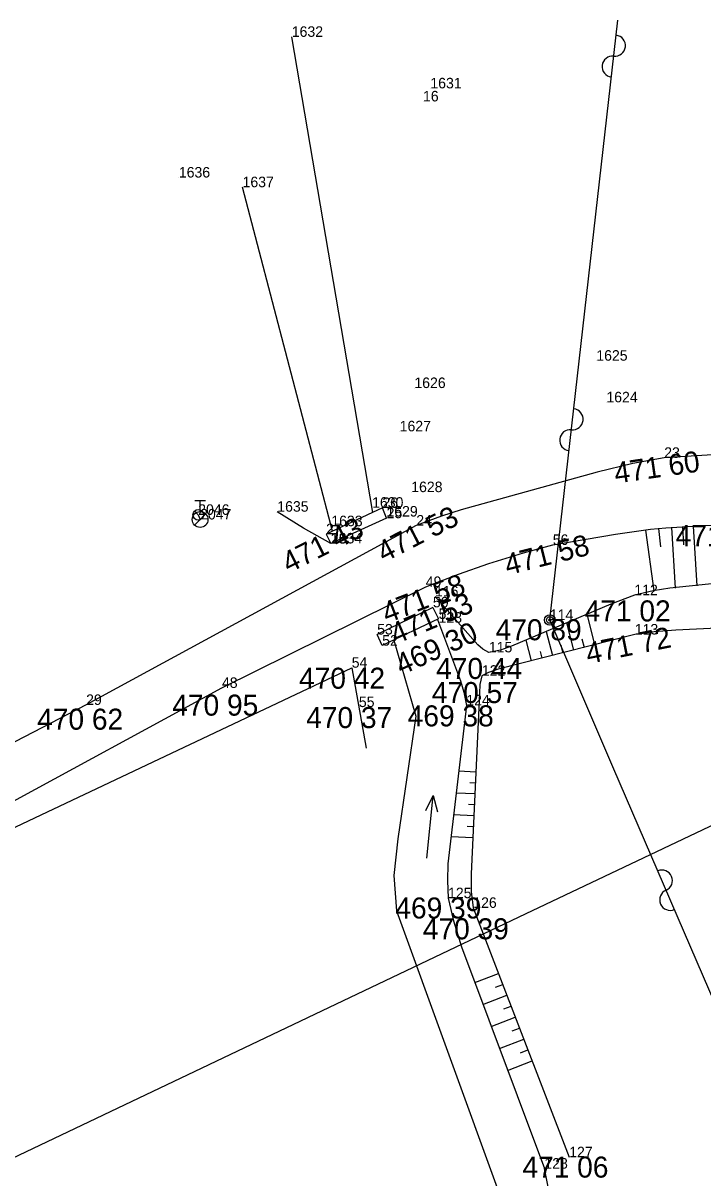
# Model space of a CAD drawing. Extents: x -559180 to -551373, y -1076947 to -1072071.
# Drawn here: x -553635.9 to -553603.5, y -1075805.1 to -1075750.1 of the extents above; entities that cross this region are included whole.
import ezdxf

# ---------------------------------------------------------------- set-up
doc = ezdxf.new("R2010")
doc.units = 0
for name, color, linetype in [('12_PLOTY', 7, 'Continuous'), ('17_KOMUNIKACE', 7, 'Continuous'), ('18_POLOHOPIS', 7, 'Continuous'), ('1_VODA_ZN', 7, 'Continuous'), ('20_EL_ZN', 7, 'Continuous'), ('26_SRAFY', 7, 'Continuous'), ('27_HRANA_PATA', 7, 'Continuous'), ('28_VODA', 7, 'Continuous'), ('2_VODOVOD', 7, 'Continuous'), ('30_SDEL_ZN', 7, 'Continuous'), ('31_SDELOVACI', 7, 'Continuous'), ('32', 7, 'Continuous'), ('3_BODY', 7, 'Continuous'), ('6_VYSKY', 7, 'Continuous'), ('NNnadzemní', 7, 'Continuous')]:
    doc.layers.add(name, color=color, linetype=linetype)

# ---------------------------------------------------------------- blocks, each defined once
blk = doc.blocks.new('POINT_DISPLAY')
blk.add_line((0, 0), (0, 0))
blk = doc.blocks.new('SV')
at = {"layer": '1_VODA_ZN'}
blk.add_circle((0, 0), 0.25, dxfattribs=at)
blk = doc.blocks.new('HYP')
at = {"layer": '1_VODA_ZN'}
for p, q in [((-0.25, 0.9), (0.25, 0.9)), ((0, 0.375), (0, 0.9)), ((-0.265, -0.265), (0.265, 0.265))]:
    blk.add_line(p, q, dxfattribs=at)
blk.add_circle((0, 0), 0.375, dxfattribs=at)
blk = doc.blocks.new('SLDP')
at = {"layer": '20_EL_ZN'}
for radius in [0.25, 0.158, 0.05]:
    blk.add_circle((0, 0), radius, dxfattribs=at)
blk = doc.blocks.new('VOTOK')
at = {"layer": '28_VODA'}
for p, q in [((-3, 0), (0, 0)), ((-0.75, 0.281), (0, 0)), ((0, 0), (-0.75, -0.281))]:
    blk.add_line(p, q, dxfattribs=at)
blk = doc.blocks.new('SDEN')
at = {"layer": '30_SDEL_ZN'}
for centre, start, end in [((0.5, 0), 359.9999, 179.9999), ((1.5, 0), 179.9999, 359.9999)]:
    blk.add_arc(centre, 0.5, start, end, dxfattribs=at)

msp = doc.modelspace()

# ---------------------------------------------------------------- linework, layer by layer
at = {"layer": '12_PLOTY'}
for p, q in [((-553653.77, -1075796.69), (-553620.23, -1075780.8)), ((-553620.23, -1075780.8), (-553619.536, -1075784.618))]:
    msp.add_line(p, q, dxfattribs=at)
at = {"layer": '17_KOMUNIKACE'}
for p, q in [((-553596.5, -1075770.27), (-553605.37, -1075770.82)), ((-553617.16, -1075774.04), (-553632.86, -1075782.57)), ((-553626.4, -1075781.76), (-553616.71, -1075776.96)), ((-553639.14, -1075788.68), (-553626.4, -1075781.76)), ((-553632.86, -1075782.57), (-553642.19, -1075787.4))]:
    msp.add_line(p, q, dxfattribs=at)
for points in [[(-553605.37, -1075770.82), (-553606.86, -1075771.092), (-553608.565, -1075771.501), (-553615.022, -1075773.296), (-553615.963, -1075773.599), (-553617.16, -1075774.04)], [(-553610.67, -1075774.96), (-553609.089, -1075774.681), (-553607.686, -1075774.45), (-553606.016, -1075774.219), (-553605.287, -1075774.149), (-553603.494, -1075774.041), (-553602.32, -1075774.02)], [(-553616.71, -1075776.96), (-553615.156, -1075776.352), (-553613.707, -1075775.839), (-553612.065, -1075775.339), (-553610.67, -1075774.96)]]:
    msp.add_lwpolyline(points, dxfattribs=at)
at = {"layer": '18_POLOHOPIS'}
for p, q in [((-553618.77, -1075773.2), (-553621.45, -1075774.45)), ((-553618.57, -1075773.69), (-553618.77, -1075773.2)), ((-553618.57, -1075773.69), (-553621.22, -1075774.9)), ((-553621.45, -1075774.45), (-553621.22, -1075774.9)), ((-553616.37, -1075777.93), (-553619.02, -1075779.22)), ((-553616.37, -1075777.93), (-553616.1, -1075778.48)), ((-553616.1, -1075778.48), (-553618.78, -1075779.75)), ((-553618.78, -1075779.75), (-553619.02, -1075779.22))]:
    msp.add_line(p, q, dxfattribs=at)
at = {"layer": '26_SRAFY'}
for p, q in [((-553605.852, -1075777.142), (-553606.251, -1075774.252)), ((-553605.536, -1075775.051), (-553605.619, -1075774.181)), ((-553604.83, -1075777.021), (-553605.004, -1075774.132)), ((-553604.439, -1075774.959), (-553604.491, -1075774.101)), ((-553603.808, -1075776.901), (-553603.978, -1075774.07)), ((-553609.045, -1075778.253), (-553608.678, -1075779.703)), ((-553610.012, -1075778.665), (-553609.684, -1075779.958)), ((-553610.978, -1075779.077), (-553610.69, -1075780.213)), ((-553611.945, -1075779.488), (-553611.697, -1075780.468)), ((-553610.28, -1075779.721), (-553610.187, -1075780.086)), ((-553609.285, -1075779.419), (-553609.181, -1075779.831)), ((-553611.274, -1075780.023), (-553611.194, -1075780.341)), ((-553615.142, -1075785.709), (-553614.326, -1075785.747)), ((-553614.606, -1075786.256), (-553614.351, -1075786.268)), ((-553615.262, -1075786.746), (-553614.375, -1075786.788)), ((-553614.676, -1075787.295), (-553614.399, -1075787.308)), ((-553615.383, -1075787.784), (-553614.424, -1075787.829)), ((-553614.746, -1075788.335), (-553614.448, -1075788.349)), ((-553615.503, -1075788.821), (-553614.472, -1075788.869)), ((-553614.382, -1075795.771), (-553613.252, -1075795.336)), ((-553613.991, -1075796.814), (-553612.852, -1075796.376)), ((-553613.392, -1075795.987), (-553613.052, -1075795.856)), ((-553612.995, -1075797.028), (-553612.652, -1075796.896)), ((-553613.601, -1075797.858), (-553612.452, -1075797.416)), ((-553612.598, -1075798.069), (-553612.252, -1075797.936)), ((-553613.21, -1075798.901), (-553612.052, -1075798.456)), ((-553612.201, -1075799.11), (-553611.852, -1075798.976)), ((-553612.82, -1075799.945), (-553611.653, -1075799.496))]:
    msp.add_line(p, q, dxfattribs=at)
at = {"layer": '27_HRANA_PATA'}
msp.add_line((-553614.45, -1075792.22), (-553609.89, -1075804.08), dxfattribs=at)
for points in [[(-553621.22, -1075774.89), (-553622.527, -1075774.171), (-553623.77, -1075773.38)], [(-553597.59, -1075776.33), (-553597.994, -1075776.305), (-553598.514, -1075776.332), (-553605.107, -1075777.024), (-553605.897, -1075777.149), (-553606.79, -1075777.35)], [(-553613.71, -1075780.07), (-553613.991, -1075779.922), (-553614.231, -1075779.71), (-553616.27, -1075777.41)], [(-553606.79, -1075777.35), (-553607.914, -1075777.771), (-553612.632, -1075779.781), (-553613.156, -1075779.958), (-553613.71, -1075780.07)], [(-553597.05, -1075778.81), (-553597.59, -1075778.715), (-553598.265, -1075778.697), (-553604.823, -1075779.016), (-553605.844, -1075779.087), (-553606.77, -1075779.22)], [(-553606.77, -1075779.22), (-553613.262, -1075780.865), (-553613.724, -1075781.025), (-553614.04, -1075781.18)], [(-553614.04, -1075781.18), (-553614.133, -1075781.594), (-553614.151, -1075782.003), (-553614.553, -1075790.595), (-553614.545, -1075791.448), (-553614.45, -1075792.22)]]:
    msp.add_lwpolyline(points, dxfattribs=at)
at = {"layer": '28_VODA'}
for p, q in [((-553619.222, -1075773.411), (-553623.08, -1075750.8)), ((-553621.139, -1075774.305), (-553625.42, -1075757.95)), ((-553618.23, -1075779.489), (-553617.177, -1075783.105)), ((-553617.177, -1075783.105), (-553618.03, -1075788.94)), ((-553618.101, -1075792.355), (-553613.195, -1075805.875)), ((-553608.5, -1075817.24), (-553611.07, -1075804.62))]:
    msp.add_line(p, q, dxfattribs=at)
for points in [[(-553616.158, -1075778.507), (-553615.057, -1075781.416), (-553614.897, -1075781.967), (-553614.78, -1075782.59)], [(-553614.78, -1075782.59), (-553615.655, -1075790.132), (-553615.682, -1075790.915), (-553615.65, -1075791.76)], [(-553618.03, -1075788.94), (-553618.225, -1075790.682), (-553618.101, -1075792.355)], [(-553615.65, -1075791.76), (-553615.398, -1075792.835), (-553615.015, -1075794.08), (-553611.07, -1075804.62)]]:
    msp.add_lwpolyline(points, dxfattribs=at)
at = {"layer": '2_VODOVOD'}
for p, q in [((-553627.69, -1075773.35), (-553627.53, -1075773.53)), ((-553627.53, -1075773.53), (-553627.44, -1075773.75))]:
    msp.add_line(p, q, dxfattribs=at)
at = {"layer": '31_SDELOVACI'}
for p, q in [((-553610.81, -1075778.53), (-553607.574, -1075750)), ((-553607.807, -1075785.51), (-553610.81, -1075778.53)), ((-553591.16, -1075824.2), (-553607.807, -1075785.51))]:
    msp.add_line(p, q, dxfattribs=at)
at = {"layer": 'NNnadzemní'}
for p, q in [((-553593.8, -1075783.87), (-553612.282, -1075792.666)), ((-553612.282, -1075792.666), (-553643.28, -1075807.42))]:
    msp.add_line(p, q, dxfattribs=at)

# ---------------------------------------------------------------- block references
at = {"layer": '1_VODA_ZN'}
for name, p in [('POINT_DISPLAY', (-553623.08, -1075750.8)), ('POINT_DISPLAY', (-553616.49, -1075753.25)), ('POINT_DISPLAY', (-553616.84, -1075753.87)), ('POINT_DISPLAY', (-553628.45, -1075757.49)), ('POINT_DISPLAY', (-553625.42, -1075757.95)), ('POINT_DISPLAY', (-553608.6, -1075766.2)), ('POINT_DISPLAY', (-553617.25, -1075767.5)), ('POINT_DISPLAY', (-553608.12, -1075768.18)), ('POINT_DISPLAY', (-553617.95, -1075769.56)), ('POINT_DISPLAY', (-553605.37, -1075770.82)), ('POINT_DISPLAY', (-553617.4, -1075772.45)), ('HYP', (-553627.44, -1075773.75)), ('SV', (-553627.53, -1075773.53)), ('POINT_DISPLAY', (-553619.26, -1075773.19)), ('POINT_DISPLAY', (-553618.77, -1075773.2)), ('POINT_DISPLAY', (-553627.53, -1075773.53)), ('POINT_DISPLAY', (-553627.44, -1075773.75)), ('POINT_DISPLAY', (-553623.77, -1075773.38)), ('POINT_DISPLAY', (-553618.58, -1075773.61)), ('POINT_DISPLAY', (-553618.57, -1075773.69)), ('POINT_DISPLAY', (-553621.2, -1075774.07)), ('POINT_DISPLAY', (-553617.16, -1075774.04)), ('POINT_DISPLAY', (-553621.45, -1075774.45)), ('POINT_DISPLAY', (-553621.22, -1075774.89)), ('POINT_DISPLAY', (-553621.22, -1075774.9)), ('POINT_DISPLAY', (-553610.67, -1075774.96)), ('POINT_DISPLAY', (-553616.71, -1075776.96)), ('POINT_DISPLAY', (-553616.27, -1075777.41)), ('POINT_DISPLAY', (-553606.79, -1075777.35)), ('POINT_DISPLAY', (-553616.37, -1075777.93)), ('POINT_DISPLAY', (-553616.1, -1075778.48)), ('POINT_DISPLAY', (-553616.1, -1075778.66)), ('POINT_DISPLAY', (-553610.81, -1075778.53)), ('POINT_DISPLAY', (-553619.02, -1075779.22)), ('POINT_DISPLAY', (-553606.77, -1075779.22)), ('POINT_DISPLAY', (-553618.78, -1075779.75)), ('POINT_DISPLAY', (-553613.71, -1075780.07)), ('POINT_DISPLAY', (-553620.23, -1075780.8)), ('POINT_DISPLAY', (-553614.04, -1075781.18)), ('POINT_DISPLAY', (-553626.4, -1075781.76)), ('POINT_DISPLAY', (-553632.86, -1075782.57)), ('POINT_DISPLAY', (-553614.78, -1075782.59)), ('POINT_DISPLAY', (-553619.89, -1075782.67)), ('POINT_DISPLAY', (-553615.65, -1075791.76)), ('POINT_DISPLAY', (-553614.45, -1075792.22)), ('POINT_DISPLAY', (-553609.89, -1075804.08)), ('POINT_DISPLAY', (-553611.07, -1075804.62))]:
    msp.add_blockref(name, p, dxfattribs=at)
at = {"layer": '20_EL_ZN'}
msp.add_blockref('SLDP', (-553610.81, -1075778.53), dxfattribs=at)
at = {"layer": '28_VODA', "xscale": 1.0000005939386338, "yscale": 1.0000005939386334, "rotation": 84.23503645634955}
msp.add_blockref('VOTOK', (-553616.358, -1075786.874), dxfattribs=at)
at = {"layer": '30_SDEL_ZN'}
for p, xscale, yscale, rotation in [((-553607.882, -1075752.71), 1.0000001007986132, 1.0000001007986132, 83.52931363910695), ((-553609.897, -1075770.477), 1.0000001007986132, 1.0000001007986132, 83.52931363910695), ((-553605.677, -1075790.461), 1.000001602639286, 1.000001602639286, -66.71967719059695)]:
    msp.add_blockref('SDEN', p, dxfattribs=dict(at, xscale=xscale, yscale=yscale, rotation=rotation))
at = {"layer": '32'}
for p in [(-553619.222, -1075773.411), (-553614.78, -1075782.59)]:
    msp.add_blockref('POINT_DISPLAY', p, dxfattribs=at)

# ---------------------------------------------------------------- texts
at = {"layer": '3_BODY'}
for s, p in [('1632', (-553623.08, -1075750.8)), ('1631', (-553616.49, -1075753.25)), ('16', (-553616.84, -1075753.87)), ('1636', (-553628.45, -1075757.49)), ('1637', (-553625.42, -1075757.95)), ('1625', (-553608.6, -1075766.2)), ('1626', (-553617.25, -1075767.5)), ('1624', (-553608.12, -1075768.18)), ('1627', (-553617.95, -1075769.56)), ('23', (-553605.37, -1075770.82)), ('1628', (-553617.4, -1075772.45)), ('1630', (-553619.26, -1075773.19)), ('26', (-553618.77, -1075773.2)), ('2046', (-553627.53, -1075773.53)), ('2047', (-553627.44, -1075773.75)), ('1635', (-553623.77, -1075773.38)), ('25', (-553618.57, -1075773.69)), ('1629', (-553618.58, -1075773.61)), ('1633', (-553621.2, -1075774.07)), ('24', (-553617.16, -1075774.04)), ('27', (-553621.45, -1075774.45)), ('28', (-553621.22, -1075774.9)), ('1634', (-553621.22, -1075774.89)), ('56', (-553610.67, -1075774.96)), ('49', (-553616.71, -1075776.96)), ('116', (-553616.27, -1075777.41)), ('112', (-553606.79, -1075777.35)), ('50', (-553616.37, -1075777.93)), ('51', (-553616.1, -1075778.48)), ('123', (-553616.1, -1075778.66)), ('114', (-553610.81, -1075778.53)), ('53', (-553619.02, -1075779.22)), ('113', (-553606.77, -1075779.22)), ('52', (-553618.78, -1075779.75)), ('115', (-553613.71, -1075780.07)), ('54', (-553620.23, -1075780.8)), ('122', (-553614.04, -1075781.18)), ('48', (-553626.4, -1075781.76)), ('29', (-553632.86, -1075782.57)), ('124', (-553614.78, -1075782.59)), ('55', (-553619.89, -1075782.67)), ('125', (-553615.65, -1075791.76)), ('126', (-553614.45, -1075792.22)), ('127', (-553609.89, -1075804.08)), ('128', (-553611.07, -1075804.62))]:
    msp.add_text(s, height=0.5, dxfattribs=at).set_placement(p)
at = {"layer": '6_VYSKY'}
for s, rotation, p in [('471 60', 8.1436, (-553607.676, -1075772.043)), ('471 53', 27.1115, (-553618.698, -1075775.813)), ('471 43', 26.565, (-553623.227, -1075776.319)), ('471 58', 14.0521, (-553612.819, -1075776.406)), ('471 58', 21.0047, (-553618.556, -1075778.701)), ('471 53', 22.8894, (-553618.137, -1075779.699)), ('469 30', 24.377, (-553617.869, -1075781.17)), ('471 72', 11.4137, (-553608.987, -1075780.626)), ('471 72', 11.4137, (-553608.987, -1075780.626))]:
    msp.add_text(s, height=1, rotation=rotation, dxfattribs=at).set_placement(p)
for s, p in [('471 73', (-553604.825, -1075775.02)), ('471 02', (-553609.154, -1075778.598)), ('470 89', (-553613.386, -1075779.495)), ('470 44', (-553616.215, -1075781.335)), ('470 42', (-553622.735, -1075781.8)), ('470 57', (-553616.421, -1075782.481)), ('470 95', (-553628.763, -1075783.079)), ('470 37', (-553622.395, -1075783.67)), ('469 38', (-553617.568, -1075783.59)), ('470 62', (-553635.188, -1075783.747)), ('469 39', (-553618.155, -1075792.725)), ('470 39', (-553616.849, -1075793.715)), ('471 06', (-553612.112, -1075805.045))]:
    msp.add_text(s, height=1, dxfattribs=at).set_placement(p)

doc.saveas('drawing.dxf')
